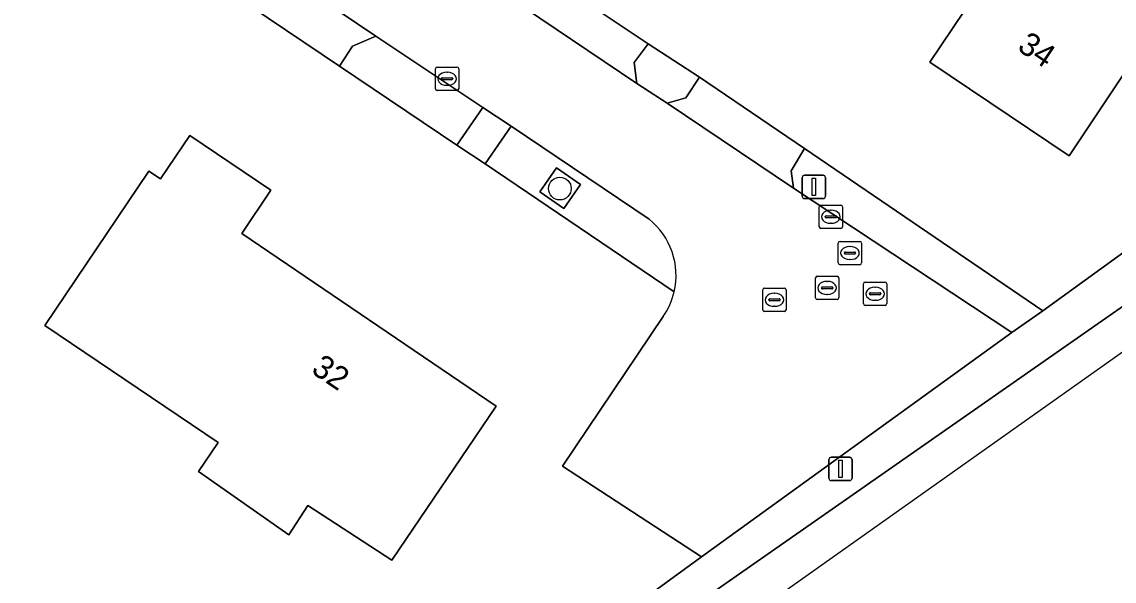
# Model space of a CAD drawing. Extents: x 163266 to 164362, y 381528 to 382286.
# Drawn here: x 164060.23 to 164107.12, y 381667.33 to 381691.33 of the extents above; entities that cross this region are included whole.
import ezdxf

# ---------------------------------------------------------------- set-up
doc = ezdxf.new("R2010")
doc.units = 0
for name, color, linetype in [('IMGEO_Boom', 7, 'Continuous'), ('IMGEO_Erf', 7, 'Continuous'), ('IMGEO_Groenvoorziening', 7, 'Continuous'), ('IMGEO_Haag', 7, 'Continuous'), ('IMGEO_Kolk', 7, 'Continuous'), ('IMGEO_Lichtmast', 7, 'Continuous'), ('IMGEO_Pand', 7, 'Continuous'), ('IMGEO_Pand_nummerreeks', 7, 'Continuous'), ('IMGEO_Rijbaan_lokaal_open', 7, 'Continuous'), ('IMGEO_Rioolput', 7, 'Continuous'), ('IMGEO_Voetpad_halfverhard', 7, 'Continuous'), ('IMGEO_Voetpad_open', 7, 'Continuous'), ('IMGEO_Waterloop', 7, 'Continuous')]:
    doc.layers.add(name, color=color, linetype=linetype)

msp = doc.modelspace()

# ---------------------------------------------------------------- linework, layer by layer
at = {"layer": 'IMGEO_Boom'}
msp.add_circle((164083.323, 381684.181), 0.489, dxfattribs=at)
at = {"layer": 'IMGEO_Erf'}
for points in [[(164078.899, 381686.041), (164073.867, 381689.437), (164069.267, 381692.537), (164067.04, 381694.07), (164062.928, 381696.773), (164058.221, 381699.932), (164057.006, 381700.767), (164048.821, 381706.271), (164044.279, 381709.335), (164040.497, 381711.904), (164039.261, 381712.764), (164030.048, 381719.001), (164027.004, 381721.09), (164026.19, 381719.875), (164024.486, 381721.003), (164007.31, 381732.546)], [(164031.559, 381727.86), (164063.287, 381706.457), (164064.424, 381705.642), (164066.43, 381704.274), (164071.069, 381701.241), (164082.518, 381693.469), (164087.121, 381690.39), (164089.32, 381688.957), (164093.825, 381685.899), (164104.06, 381678.938), (164146.786, 381709.887), (164146.237, 381710.272), (164149.576, 381715.022), (164151.746, 381713.502), (164150.775, 381712.777), (164154.802, 381715.694), (164148.759, 381719.82), (164152.254, 381724.987)], [(164088.229, 381679.744), (164080.113, 381685.245), (164078.899, 381686.041)], [(163953.14, 381681.805), (163987.344, 381658.715), (163988.634, 381657.896), (163992.033, 381655.594), (163996.638, 381652.476), (164005.236, 381646.701), (164006.871, 381645.593), (164010.115, 381643.408), (164015.41, 381639.855), (164025.538, 381633.005), (164029.08, 381630.623), (164033.58, 381627.716), (164089.398, 381668.374), (164083.437, 381672.269), (164087.762, 381678.694)]]:
    msp.add_lwpolyline(points, dxfattribs=at)
for points in [[(164112.396, 381696.416), (164111.657, 381695.307), (164114.302, 381691.708), (164110.774, 381689.099), (164108.5, 381690.568), (164105.182, 381685.587), (164099.203, 381689.608), (164102.186, 381694.039), (164100.68, 381695.046), (164100.475, 381694.738), (164097.114, 381696.979), (164101.164, 381703.044), (164105.978, 381699.718), (164106.398, 381700.327)], [(164065.685, 381684.931), (164066.182, 381684.595), (164067.441, 381686.461), (164070.916, 381684.116), (164069.666, 381682.258), (164080.593, 381674.846), (164076.114, 381668.236), (164072.505, 381670.576), (164071.689, 381669.318), (164067.811, 381672.036), (164068.65, 381673.279), (164061.209, 381678.306)]]:
    msp.add_lwpolyline(points, close=True, dxfattribs=at)
msp.add_arc((164085.236, 381680.446), 3.074, 325.2511, 346.7936, dxfattribs=at)
at = {"layer": 'IMGEO_Groenvoorziening'}
msp.add_lwpolyline([(164146.786, 381709.887), (164104.06, 381678.938), (164102.719, 381677.999), (164089.398, 381668.374), (164033.58, 381627.716), (164031.894, 381626.47), (164022.77, 381619.803), (164016.977, 381615.741), (164012.509, 381620.887), (163952.626, 381579.779), (163959.662, 381574.777), (163990.824, 381595.966), (163989.737, 381597.582), (164011.207, 381611.575), (164011.998, 381610.361), (164014.448, 381612.025), (164014.579, 381612.114), (164017.93, 381615.611), (164053.596, 381640.626), (164065.264, 381649.662), (164156.785, 381713.541)], dxfattribs=at)
msp.add_lwpolyline([(164084.204, 381684.357), (164083.179, 381685.072), (164082.464, 381684.046), (164083.489, 381683.332)], close=True, dxfattribs=at)
at = {"layer": 'IMGEO_Haag'}
msp.add_lwpolyline([(164084.204, 381684.357), (164083.179, 381685.072), (164082.464, 381684.046), (164083.489, 381683.332)], close=True, dxfattribs=at)
at = {"layer": 'IMGEO_Kolk'}
for p, q in [((164077.981, 381688.467), (164077.981, 381689.319)), ((164078.056, 381689.393), (164078.908, 381689.393)), ((164078.469, 381689.173), (164078.494, 381689.173)), ((164078.982, 381689.319), (164078.982, 381688.467)), ((164078.24, 381688.887), (164078.24, 381688.899)), ((164078.678, 381688.85), (164078.28, 381688.85)), ((164078.283, 381688.936), (164078.681, 381688.936)), ((164078.492, 381688.613), (164078.467, 381688.613)), ((164078.724, 381688.899), (164078.724, 381688.887)), ((164078.908, 381688.393), (164078.056, 381688.393)), ((164094.532, 381683.469), (164095.384, 381683.469)), ((164094.457, 381682.543), (164094.457, 381683.395)), ((164094.716, 381682.963), (164094.716, 381682.975)), ((164094.759, 381683.012), (164095.157, 381683.012)), ((164094.945, 381683.249), (164094.97, 381683.249)), ((164095.2, 381682.975), (164095.2, 381682.963)), ((164095.458, 381683.395), (164095.458, 381682.543)), ((164095.384, 381682.469), (164094.532, 381682.469)), ((164095.154, 381682.926), (164094.756, 381682.926)), ((164094.968, 381682.689), (164094.943, 381682.689)), ((164092.035, 381678.982), (164092.035, 381679.834)), ((164092.11, 381679.908), (164092.962, 381679.908)), ((164092.523, 381679.688), (164092.548, 381679.688)), ((164093.036, 381679.834), (164093.036, 381678.982)), ((164092.294, 381679.402), (164092.294, 381679.414)), ((164092.732, 381679.365), (164092.334, 381679.365)), ((164092.337, 381679.451), (164092.735, 381679.451)), ((164092.778, 381679.414), (164092.778, 381679.402)), ((164092.962, 381678.908), (164092.11, 381678.908)), ((164092.546, 381679.128), (164092.521, 381679.128))]:
    msp.add_line(p, q, dxfattribs=at)
for points in [[(164077.981, 381688.467), (164077.981, 381689.319)], [(164078.056, 381689.393), (164078.908, 381689.393)], [(164078.982, 381689.319), (164078.982, 381688.467)], [(164078.908, 381688.393), (164078.056, 381688.393)], [(164094.532, 381683.469), (164095.384, 381683.469)], [(164094.457, 381682.543), (164094.457, 381683.395)], [(164095.458, 381683.395), (164095.458, 381682.543)], [(164095.384, 381682.469), (164094.532, 381682.469)], [(164092.035, 381678.982), (164092.035, 381679.834)], [(164092.11, 381679.908), (164092.962, 381679.908)], [(164093.036, 381679.834), (164093.036, 381678.982)], [(164092.962, 381678.908), (164092.11, 381678.908)]]:
    msp.add_lwpolyline(points, dxfattribs=at)
for centre, radius, start, end in [((164078.058, 381689.317), 0.0765, 91.552, 178.448), ((164078.058, 381689.317), 0.0765, 91.552, 178.448), ((164078.906, 381689.317), 0.0765, 1.552, 88.448), ((164078.906, 381689.317), 0.0765, 1.552, 88.448), ((164078.28, 381688.896), 0.0403, 85.8775, 175.7526), ((164078.277, 381688.886), 0.0366, 178.938, 274.7102), ((164078.681, 381688.893), 0.043, 264.8664, 352.4533), ((164078.685, 381688.898), 0.0386, 1.7309, 96.639), ((164078.058, 381688.469), 0.0765, 181.552, 268.448), ((164078.058, 381688.469), 0.0765, 181.552, 268.448), ((164078.906, 381688.469), 0.0765, 271.552, 358.448), ((164078.906, 381688.469), 0.0765, 271.552, 358.448), ((164094.534, 381683.393), 0.0765, 91.552, 178.448), ((164094.534, 381683.393), 0.0765, 91.552, 178.448), ((164095.382, 381683.393), 0.0765, 1.552, 88.448), ((164095.382, 381683.393), 0.0765, 1.552, 88.448), ((164094.756, 381682.972), 0.0403, 85.8775, 175.7526), ((164094.753, 381682.962), 0.0366, 178.938, 274.7102), ((164095.157, 381682.969), 0.043, 264.8664, 352.4533), ((164095.161, 381682.974), 0.0386, 1.7309, 96.639), ((164094.534, 381682.545), 0.0765, 181.552, 268.448), ((164094.534, 381682.545), 0.0765, 181.552, 268.448), ((164095.382, 381682.545), 0.0765, 271.552, 358.448), ((164095.382, 381682.545), 0.0765, 271.552, 358.448), ((164092.112, 381679.832), 0.0765, 91.552, 178.448), ((164092.112, 381679.832), 0.0765, 91.552, 178.448), ((164092.96, 381679.832), 0.0765, 1.552, 88.448), ((164092.96, 381679.832), 0.0765, 1.552, 88.448), ((164092.334, 381679.411), 0.0403, 85.8775, 175.7526), ((164092.331, 381679.401), 0.0366, 178.938, 274.7102), ((164092.735, 381679.408), 0.043, 264.8664, 352.4533), ((164092.739, 381679.413), 0.0386, 1.7309, 96.639), ((164092.112, 381678.984), 0.0765, 181.552, 268.448), ((164092.112, 381678.984), 0.0765, 181.552, 268.448), ((164092.96, 381678.984), 0.0765, 271.552, 358.448), ((164092.96, 381678.984), 0.0765, 271.552, 358.448)]:
    msp.add_arc(centre, radius, start, end, dxfattribs=at)
for centre, major_axis, ratio, start_param, end_param in [((164078.468, 381688.893), (-0.387, 0.002), 0.722429, 4.712389, 7.853982), ((164078.493, 381688.893), (-0.39, 0.002), 0.717154, 1.570796, 4.712389), ((164094.944, 381682.969), (-0.387, 0.002), 0.722429, 4.712389, 7.853982), ((164094.969, 381682.969), (-0.39, 0.002), 0.717154, 1.570796, 4.712389), ((164092.522, 381679.408), (-0.387, 0.002), 0.722429, 4.712389, 7.853982), ((164092.547, 381679.408), (-0.39, 0.002), 0.717154, 1.570796, 4.712389)]:
    msp.add_ellipse(centre, major_axis=major_axis, ratio=ratio, start_param=start_param, end_param=end_param, dxfattribs=at)
at = {"layer": 'IMGEO_Lichtmast'}
for p, q in [((164093.731, 381683.852), (164093.731, 381684.652)), ((164093.731, 381684.652), (164093.731, 381683.852)), ((164093.831, 381684.752), (164094.621, 381684.752)), ((164094.621, 381684.752), (164093.831, 381684.752)), ((164094.721, 381684.652), (164094.721, 381683.852)), ((164094.721, 381683.852), (164094.721, 381684.652)), ((164094.621, 381683.752), (164093.831, 381683.752)), ((164093.831, 381683.752), (164094.621, 381683.752)), ((164094.975, 381672.651), (164095.765, 381672.651)), ((164095.765, 381672.651), (164094.975, 381672.651)), ((164094.875, 381671.751), (164094.875, 381672.551)), ((164094.875, 381672.551), (164094.875, 381671.751)), ((164095.865, 381672.551), (164095.865, 381671.751)), ((164095.865, 381671.751), (164095.865, 381672.551)), ((164095.765, 381671.651), (164094.975, 381671.651)), ((164094.975, 381671.651), (164095.765, 381671.651))]:
    msp.add_line(p, q, dxfattribs=at)
for points in [[(164094.151, 381684.627), (164094.301, 381684.627), (164094.301, 381683.877), (164094.151, 381683.877), (164094.151, 381684.627)], [(164095.295, 381672.526), (164095.445, 381672.526), (164095.445, 381671.776), (164095.295, 381671.776), (164095.295, 381672.526)]]:
    msp.add_lwpolyline(points, dxfattribs=at)
for centre, start, end in [((164093.831, 381684.652), 90, 180), ((164093.831, 381684.652), 90, 180), ((164094.621, 381684.652), 0, 90), ((164094.621, 381684.652), 360, 90), ((164093.831, 381683.852), 180, 270), ((164093.831, 381683.852), 180, 270), ((164094.621, 381683.852), 270, 0), ((164094.621, 381683.852), 270, 0), ((164094.975, 381672.551), 90, 180), ((164094.975, 381672.551), 90, 180), ((164095.765, 381672.551), 0, 90), ((164095.765, 381672.551), 360, 90), ((164094.975, 381671.751), 180, 270), ((164094.975, 381671.751), 180, 270), ((164095.765, 381671.751), 270, 0), ((164095.765, 381671.751), 270, 0)]:
    msp.add_arc(centre, 0.1, start, end, dxfattribs=at)
at = {"layer": 'IMGEO_Pand'}
for points in [[(164105.182, 381685.587), (164108.5, 381690.568), (164110.774, 381689.099), (164114.302, 381691.708), (164111.657, 381695.307), (164112.396, 381696.416), (164106.398, 381700.327), (164105.978, 381699.718), (164101.164, 381703.044), (164097.114, 381696.979), (164100.475, 381694.738), (164100.68, 381695.046), (164102.186, 381694.039), (164099.203, 381689.608)], [(164076.114, 381668.236), (164080.593, 381674.846), (164069.666, 381682.258), (164070.916, 381684.116), (164067.441, 381686.461), (164066.182, 381684.595), (164065.685, 381684.931), (164061.209, 381678.306), (164068.65, 381673.279), (164067.811, 381672.036), (164071.689, 381669.318), (164072.505, 381670.576)]]:
    msp.add_lwpolyline(points, close=True, dxfattribs=at)
at = {"layer": 'IMGEO_Rijbaan_lokaal_open'}
for points in [[(163999.252, 381744.71), (164008.883, 381735.535), (164016.853, 381730.156), (164018.052, 381729.344), (164026.521, 381723.615), (164031.695, 381720.116), (164032.207, 381719.769), (164040.374, 381714.295), (164041.569, 381713.485), (164044.956, 381711.196), (164050.355, 381707.539), (164058.116, 381702.356), (164059.338, 381701.54), (164063.682, 381698.622), (164068.515, 381695.376), (164069.911, 381694.44), (164075.422, 381690.725), (164080.018, 381687.656), (164081.239, 381686.855), (164087.153, 381682.87)], [(164087.762, 381678.694), (164083.437, 381672.269), (164089.398, 381668.374), (164102.719, 381677.999), (164093.356, 381684.193), (164087.931, 381687.844), (164086.628, 381688.69), (164081.066, 381692.453), (164070.501, 381699.546), (164065.165, 381703.163), (164063.552, 381704.231), (164062.367, 381705.06), (164032.514, 381725.171), (164030.603, 381726.452), (164030.282, 381726.667)]]:
    msp.add_lwpolyline(points, dxfattribs=at)
for centre, radius, start, end in [((164085.215, 381680.455), 3.096, 346.7269, 51.2611), ((164085.236, 381680.446), 3.074, 325.2511, 346.7936)]:
    msp.add_arc(centre, radius, start, end, dxfattribs=at)
at = {"layer": 'IMGEO_Rioolput'}
for p, q in [((164095.277, 381680.989), (164095.277, 381681.841)), ((164095.352, 381681.915), (164096.204, 381681.915)), ((164095.765, 381681.695), (164095.79, 381681.695)), ((164096.278, 381681.841), (164096.278, 381680.989)), ((164095.536, 381681.409), (164095.536, 381681.421)), ((164095.974, 381681.372), (164095.576, 381681.372)), ((164095.579, 381681.458), (164095.977, 381681.458)), ((164095.788, 381681.135), (164095.763, 381681.135)), ((164096.02, 381681.421), (164096.02, 381681.409)), ((164096.204, 381680.915), (164095.352, 381680.915)), ((164094.297, 381679.491), (164094.297, 381680.343)), ((164094.372, 381680.417), (164095.224, 381680.417)), ((164094.785, 381680.197), (164094.81, 381680.197)), ((164095.298, 381680.343), (164095.298, 381679.491)), ((164096.432, 381680.168), (164097.284, 381680.168)), ((164094.556, 381679.911), (164094.556, 381679.923)), ((164094.994, 381679.874), (164094.596, 381679.874)), ((164094.599, 381679.96), (164094.997, 381679.96)), ((164095.04, 381679.923), (164095.04, 381679.911)), ((164096.357, 381679.242), (164096.357, 381680.094)), ((164096.616, 381679.662), (164096.616, 381679.674)), ((164096.659, 381679.711), (164097.057, 381679.711)), ((164096.845, 381679.948), (164096.87, 381679.948)), ((164097.1, 381679.674), (164097.1, 381679.662)), ((164097.358, 381680.094), (164097.358, 381679.242)), ((164095.224, 381679.417), (164094.372, 381679.417)), ((164094.808, 381679.637), (164094.783, 381679.637)), ((164097.054, 381679.625), (164096.656, 381679.625)), ((164096.868, 381679.388), (164096.843, 381679.388)), ((164097.284, 381679.168), (164096.432, 381679.168))]:
    msp.add_line(p, q, dxfattribs=at)
for points in [[(164095.277, 381680.989), (164095.277, 381681.841)], [(164095.352, 381681.915), (164096.204, 381681.915)], [(164096.278, 381681.841), (164096.278, 381680.989)], [(164096.204, 381680.915), (164095.352, 381680.915)], [(164094.297, 381679.491), (164094.297, 381680.343)], [(164094.372, 381680.417), (164095.224, 381680.417)], [(164095.298, 381680.343), (164095.298, 381679.491)], [(164096.432, 381680.168), (164097.284, 381680.168)], [(164096.357, 381679.242), (164096.357, 381680.094)], [(164097.358, 381680.094), (164097.358, 381679.242)], [(164095.224, 381679.417), (164094.372, 381679.417)], [(164097.284, 381679.168), (164096.432, 381679.168)]]:
    msp.add_lwpolyline(points, dxfattribs=at)
for centre, radius, start, end in [((164095.354, 381681.839), 0.0765, 91.552, 178.448), ((164095.354, 381681.839), 0.0765, 91.552, 178.448), ((164096.202, 381681.839), 0.0765, 1.552, 88.448), ((164096.202, 381681.839), 0.0765, 1.552, 88.448), ((164095.576, 381681.418), 0.0403, 85.8775, 175.7526), ((164095.573, 381681.408), 0.0366, 178.938, 274.7102), ((164095.977, 381681.415), 0.043, 264.8664, 352.4533), ((164095.981, 381681.42), 0.0386, 1.7309, 96.639), ((164095.354, 381680.991), 0.0765, 181.552, 268.448), ((164095.354, 381680.991), 0.0765, 181.552, 268.448), ((164096.202, 381680.991), 0.0765, 271.552, 358.448), ((164096.202, 381680.991), 0.0765, 271.552, 358.448), ((164094.374, 381680.341), 0.0765, 91.552, 178.448), ((164094.374, 381680.341), 0.0765, 91.552, 178.448), ((164095.222, 381680.341), 0.0765, 1.552, 88.448), ((164095.222, 381680.341), 0.0765, 1.552, 88.448), ((164096.434, 381680.092), 0.0765, 91.552, 178.448), ((164096.434, 381680.092), 0.0765, 91.552, 178.448), ((164097.282, 381680.092), 0.0765, 1.552, 88.448), ((164097.282, 381680.092), 0.0765, 1.552, 88.448), ((164094.596, 381679.92), 0.0403, 85.8775, 175.7526), ((164094.593, 381679.91), 0.0366, 178.938, 274.7102), ((164094.997, 381679.917), 0.043, 264.8664, 352.4533), ((164095.001, 381679.922), 0.0386, 1.7309, 96.639), ((164096.656, 381679.671), 0.0403, 85.8775, 175.7526), ((164096.653, 381679.661), 0.0366, 178.938, 274.7102), ((164097.057, 381679.668), 0.043, 264.8664, 352.4533), ((164097.061, 381679.673), 0.0386, 1.7309, 96.639), ((164094.374, 381679.493), 0.0765, 181.552, 268.448), ((164094.374, 381679.493), 0.0765, 181.552, 268.448), ((164095.222, 381679.493), 0.0765, 271.552, 358.448), ((164095.222, 381679.493), 0.0765, 271.552, 358.448), ((164096.434, 381679.244), 0.0765, 181.552, 268.448), ((164096.434, 381679.244), 0.0765, 181.552, 268.448), ((164097.282, 381679.244), 0.0765, 271.552, 358.448), ((164097.282, 381679.244), 0.0765, 271.552, 358.448)]:
    msp.add_arc(centre, radius, start, end, dxfattribs=at)
for centre, major_axis, ratio, start_param, end_param in [((164095.764, 381681.415), (-0.387, 0.002), 0.722429, 4.712389, 7.853982), ((164095.789, 381681.415), (-0.39, 0.002), 0.717154, 1.570796, 4.712389), ((164094.784, 381679.917), (-0.387, 0.002), 0.722429, 4.712389, 7.853982), ((164094.809, 381679.917), (-0.39, 0.002), 0.717154, 1.570796, 4.712389), ((164096.844, 381679.668), (-0.387, 0.002), 0.722429, 4.712389, 7.853982), ((164096.869, 381679.668), (-0.39, 0.002), 0.717154, 1.570796, 4.712389)]:
    msp.add_ellipse(centre, major_axis=major_axis, ratio=ratio, start_param=start_param, end_param=end_param, dxfattribs=at)
at = {"layer": 'IMGEO_Voetpad_halfverhard'}
for points in [[(164075.422, 381690.725), (164074.423, 381690.291), (164073.867, 381689.437), (164078.899, 381686.041), (164080.018, 381687.656)], [(164086.628, 381688.69), (164087.931, 381687.844), (164088.733, 381688.077), (164089.32, 381688.957), (164087.121, 381690.39), (164086.511, 381689.591)], [(164102.719, 381677.999), (164104.06, 381678.938), (164093.825, 381685.899), (164093.259, 381684.947), (164093.356, 381684.193)], [(164083.489, 381683.332), (164082.464, 381684.046), (164083.179, 381685.072), (164084.204, 381684.357)]]:
    msp.add_lwpolyline(points, close=True, dxfattribs=at)
msp.add_lwpolyline([(164087.153, 381682.87), (164081.239, 381686.855), (164080.113, 381685.245), (164088.229, 381679.744)], dxfattribs=at)
msp.add_arc((164085.215, 381680.455), 3.096, 346.7269, 51.2611, dxfattribs=at)
at = {"layer": 'IMGEO_Voetpad_open'}
for points in [[(164075.422, 381690.725), (164069.911, 381694.44), (164069.267, 381692.537), (164073.867, 381689.437), (164074.423, 381690.291)], [(164086.628, 381688.69), (164086.511, 381689.591), (164087.121, 381690.39), (164082.518, 381693.469), (164081.945, 381692.639), (164081.066, 381692.453)], [(164093.356, 381684.193), (164093.259, 381684.947), (164093.825, 381685.899), (164089.32, 381688.957), (164088.733, 381688.077), (164087.931, 381687.844)], [(164081.239, 381686.855), (164080.018, 381687.656), (164078.899, 381686.041), (164080.113, 381685.245)]]:
    msp.add_lwpolyline(points, close=True, dxfattribs=at)
at = {"layer": 'IMGEO_Waterloop'}
msp.add_lwpolyline([(164018.513, 381614.192), (164157.42, 381712.548), (164157.257, 381712.803), (164156.785, 381713.541), (164065.264, 381649.662), (164053.596, 381640.626), (164017.93, 381615.611)], dxfattribs=at)

# ---------------------------------------------------------------- texts
at = {"layer": 'IMGEO_Pand_nummerreeks'}
for s, rotation, p in [('34', 326.0801, (164102.915, 381690.148)), ('32', 325.8504, (164072.602, 381676.304))]:
    msp.add_text(s, height=1, rotation=rotation, dxfattribs=at).set_placement(p)

doc.saveas('drawing.dxf')
